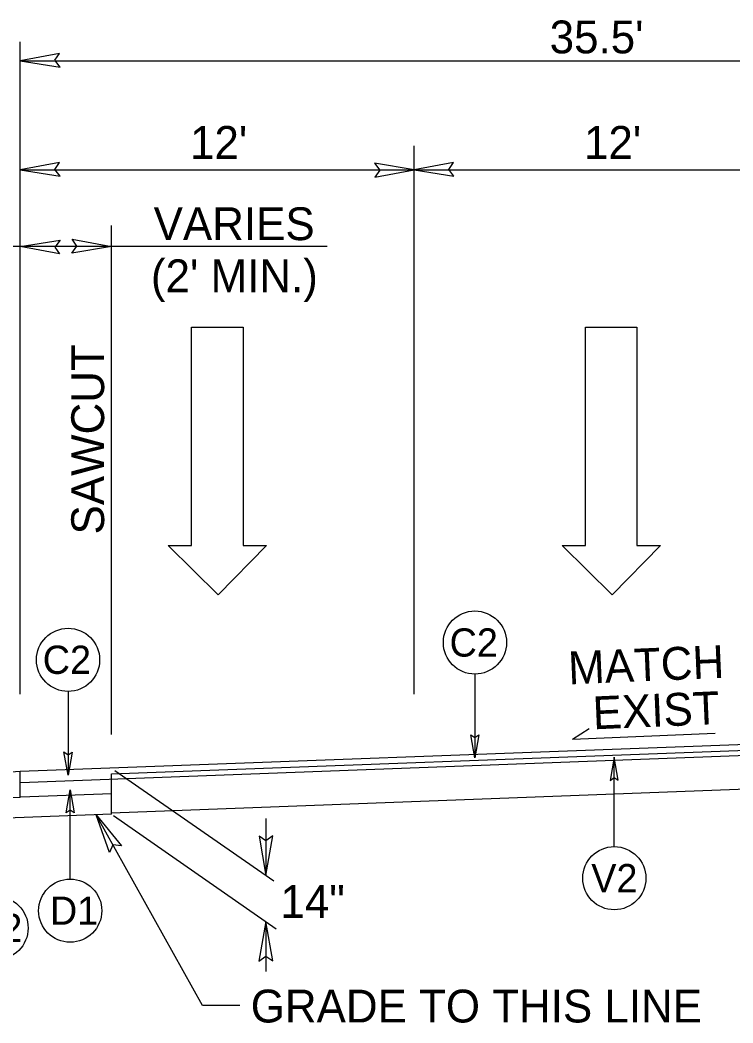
# Model space of a CAD drawing. Extents: x 573748 to 574632, y -54663 to -53209.
# Drawn here: x 574019.01 to 574051.58, y -53818.4 to -53772.58 of the extents above; entities that cross this region are included whole.
import ezdxf

# ---------------------------------------------------------------- set-up
doc = ezdxf.new("R2010")
doc.units = 0
for name, color, linetype in [('Prop Dimension', 7, 'Continuous'), ('Prop Dimension Text', 7, 'Continuous'), ('Prop Lane Arrow CELL', 7, 'Continuous'), ('Prop Terminator CELL', 7, 'Continuous'), ('Typical Arrow Superelevation CELL', 7, 'Continuous'), ('Typical Curb CELL', 7, 'Continuous'), ('Typical ID Circle CELL', 7, 'Continuous'), ('Typical Pavement Slope CELL', 7, 'Continuous'), ('Typical Terminator CELL', 7, 'Continuous'), ('Typical Text ID Circle CELL', 7, 'Continuous')]:
    doc.layers.add(name, color=color, linetype=linetype)

msp = doc.modelspace()

# ---------------------------------------------------------------- linework, layer by layer
at = {"layer": 'Prop Dimension'}
for p, q in [((574019.023, -53803.373), (574019.023, -53773.576)), ((574019.023, -53774.438), (574072.023, -53774.438)), ((574037.023, -53803.373), (574037.023, -53778.331)), ((574019.023, -53779.419), (574037.023, -53779.419)), ((574037.023, -53779.419), (574055.023, -53779.419)), ((574023.187, -53805.217), (574023.187, -53781.97)), ((574033.048, -53782.926), (574016.023, -53782.926)), ((574023.187, -53807.018), (574072.023, -53805.186)), ((574023.187, -53808.797), (574072.023, -53806.965)), ((574023.187, -53807.27), (574023.187, -53807.013)), ((574023.34, -53806.862), (574030.607, -53811.913)), ((574023.282, -53808.927), (574030.721, -53814.097)), ((574030.244, -53809.054), (574030.244, -53811.661)), ((574030.244, -53813.766), (574030.244, -53816.044))]:
    msp.add_line(p, q, dxfattribs=at)
msp.add_lwpolyline([(574029.055, -53817.606), (574027.345, -53817.606), (574022.488, -53808.887)], dxfattribs=at)
at = {"layer": 'Prop Lane Arrow CELL'}
for p, q in [((574026.848, -53796.591), (574026.848, -53786.616)), ((574026.848, -53786.616), (574029.199, -53786.616)), ((574029.199, -53786.616), (574029.199, -53796.591)), ((574044.848, -53796.591), (574044.848, -53786.616)), ((574044.848, -53786.616), (574047.199, -53786.616)), ((574047.199, -53786.616), (574047.199, -53796.591)), ((574028.059, -53798.835), (574025.779, -53796.591)), ((574025.779, -53796.591), (574026.848, -53796.591)), ((574030.268, -53796.591), (574028.059, -53798.835)), ((574029.199, -53796.591), (574030.268, -53796.591)), ((574046.059, -53798.835), (574043.779, -53796.591)), ((574043.779, -53796.591), (574044.848, -53796.591)), ((574048.268, -53796.591), (574046.059, -53798.835)), ((574047.199, -53796.591), (574048.268, -53796.591))]:
    msp.add_line(p, q, dxfattribs=at)
at = {"layer": 'Prop Terminator CELL'}
for points in [[(574020.82, -53774.104), (574019.023, -53774.438), (574020.838, -53774.734), (574020.604, -53774.417)], [(574020.82, -53779.086), (574019.023, -53779.419), (574020.838, -53779.716), (574020.604, -53779.399)], [(574035.227, -53779.752), (574037.023, -53779.419), (574035.209, -53779.122), (574035.443, -53779.44)], [(574038.82, -53779.086), (574037.023, -53779.419), (574038.838, -53779.716), (574038.604, -53779.399)], [(574020.82, -53783.259), (574019.023, -53782.926), (574020.838, -53782.629), (574020.604, -53782.946)], [(574021.39, -53782.593), (574023.187, -53782.926), (574021.372, -53783.223), (574021.606, -53782.906)], [(574023.094, -53810.611), (574022.488, -53808.887), (574023.649, -53810.313), (574023.258, -53810.268)], [(574029.934, -53809.86), (574030.244, -53811.661), (574030.564, -53809.85), (574030.244, -53810.08)], [(574030.554, -53815.567), (574030.244, -53813.766), (574029.924, -53815.577), (574030.244, -53815.347)]]:
    msp.add_lwpolyline(points, close=True, dxfattribs=at)
at = {"layer": 'Typical Arrow Superelevation CELL'}
for q in [(574045.019, -53804.942), (574050.765, -53805.154)]:
    msp.add_line((574044.247, -53805.433), q, dxfattribs=at)
at = {"layer": 'Typical Curb CELL'}
for p, q in [((574019.023, -53806.911), (574016.521, -53807.08)), ((574019.023, -53808.086), (574019.023, -53806.911)), ((574014.925, -53808.192), (574019.023, -53808.086))]:
    msp.add_line(p, q, dxfattribs=at)
at = {"layer": 'Typical ID Circle CELL'}
for p, q in [((574039.795, -53802.462), (574039.795, -53806.288)), ((574021.206, -53803.251), (574021.206, -53807.078)), ((574046.163, -53810.343), (574046.163, -53806.26)), ((574021.304, -53811.828), (574021.304, -53807.745))]:
    msp.add_line(p, q, dxfattribs=at)
for centre in [(574039.795, -53801.019), (574021.206, -53801.809), (574046.163, -53811.786), (574021.304, -53813.271), (574017.939, -53814.063)]:
    msp.add_circle(centre, 1.443, dxfattribs=at)
at = {"layer": 'Typical Pavement Slope CELL'}
for p, q in [((574056.52, -53805.509), (574019.023, -53806.911)), ((574072.023, -53805.443), (574019.037, -53807.425)), ((574023.187, -53808.861), (574023.187, -53807.27)), ((574023.187, -53807.93), (574019.054, -53808.085)), ((574023.187, -53808.861), (574013.133, -53809.237))]:
    msp.add_line(p, q, dxfattribs=at)
at = {"layer": 'Typical Terminator CELL'}
for points in [[(574039.976, -53805.234), (574039.795, -53806.288), (574039.607, -53805.228), (574039.795, -53805.363)], [(574021.387, -53806.023), (574021.206, -53807.078), (574021.018, -53806.017), (574021.206, -53806.152)], [(574046.344, -53807.314), (574046.163, -53806.26), (574045.975, -53807.32), (574046.163, -53807.185)], [(574021.122, -53808.799), (574021.304, -53807.745), (574021.491, -53808.805), (574021.304, -53808.67)]]:
    msp.add_lwpolyline(points, close=True, dxfattribs=at)

# ---------------------------------------------------------------- texts
at = {"layer": 'Prop Dimension'}
msp.add_text('GRADE TO THIS LINE', height=1.5, rotation=360, dxfattribs=at).set_placement((574029.552, -53818.378))
at = {"layer": 'Prop Dimension Text'}
for s, p in [("35.5'", (574043.21, -53774.099)), ("12'", (574026.779, -53778.918)), ("12'", (574044.779, -53778.918)), ('VARIES', (574025.116, -53782.633)), ("(2' MIN.)", (574024.993, -53785.013)), ('14"', (574030.908, -53813.6))]:
    msp.add_text(s, height=1.5, dxfattribs=at).set_placement(p)
for s, rotation, p in [('SAWCUT', 90, (574022.853, -53796.08)), ('MATCH', 2.4521, (574044.085, -53802.933)), ('EXIST', 2.4521, (574045.208, -53804.986))]:
    msp.add_text(s, height=1.5, rotation=rotation, dxfattribs=at).set_placement(p)
at = {"layer": 'Typical Text ID Circle CELL'}
for s, p in [('C2', (574038.637, -53801.662)), ('C2', (574020.048, -53802.451)), ('V2', (574045.109, -53812.429)), ('D1', (574020.376, -53813.914)), ('E2', (574017.002, -53814.705))]:
    msp.add_text(s, height=1.2912, dxfattribs=at).set_placement(p)

doc.saveas('drawing.dxf')
